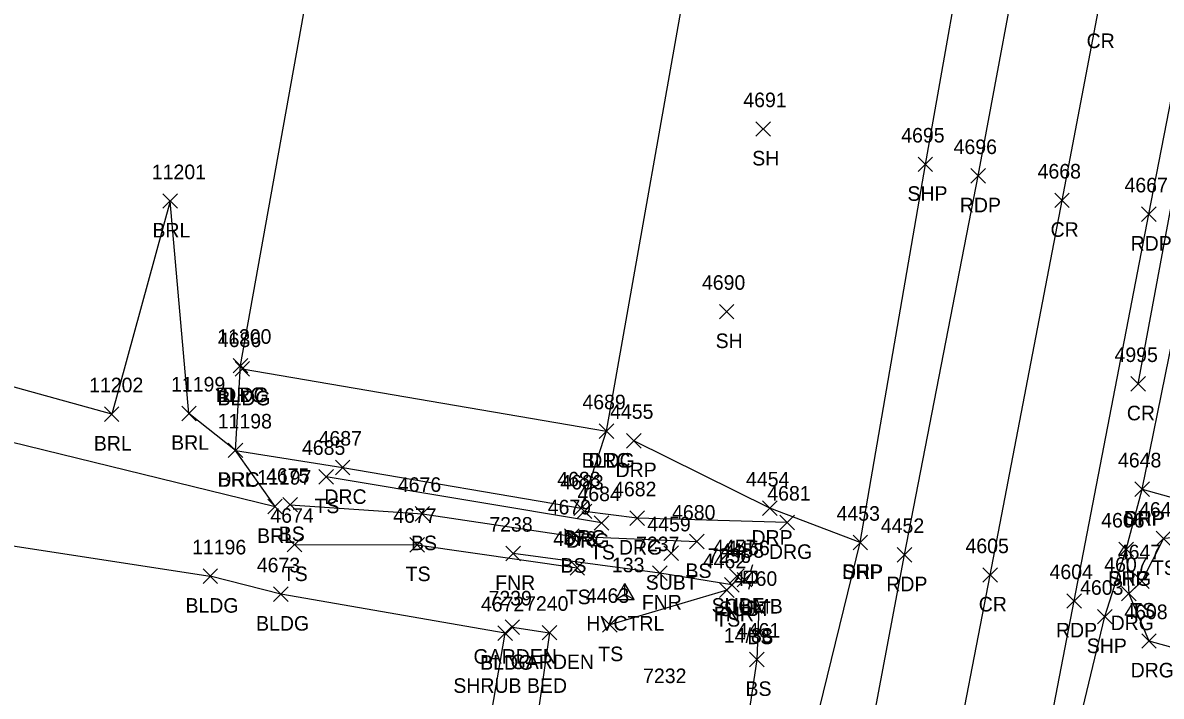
# Model space of a CAD drawing. Extents: x 1769141 to 1770911, y 735471 to 741449.
# Drawn here: x 1770544 to 1770700.3, y 739110.1 to 739202.5 of the extents above; entities that cross this region are included whole.
import ezdxf

# ---------------------------------------------------------------- set-up
doc = ezdxf.new("R2010")
doc.units = 0
for name, color, linetype in [('C_A', 7, 'Continuous'), ('C_I', 7, 'Continuous'), ('CPSM', 7, 'Continuous'), ('L_A', 7, 'Continuous'), ('L_C', 7, 'Continuous'), ('L_I', 7, 'Continuous'), ('L_TIC', 7, 'Continuous'), ('LABL', 7, 'Continuous'), ('LAPB', 7, 'Continuous'), ('LBC', 7, 'Continuous'), ('LELB', 7, 'Continuous'), ('LFNC', 7, 'Continuous'), ('P_A', 7, 'Continuous'), ('P_I', 7, 'Continuous'), ('P_TIC', 7, 'Continuous'), ('PET', 7, 'Continuous'), ('PRC', 7, 'Continuous'), ('PSP', 7, 'Continuous'), ('R_A', 7, 'Continuous'), ('R_I', 7, 'Continuous'), ('R_TIC', 7, 'Continuous'), ('RDG', 7, 'Continuous'), ('RDP', 7, 'Continuous'), ('U_A', 7, 'Continuous'), ('U_C', 7, 'Continuous'), ('U_I', 7, 'Continuous'), ('U_TIC', 7, 'Continuous'), ('UP', 7, 'Continuous')]:
    doc.layers.add(name, color=color, linetype=linetype)

msp = doc.modelspace()

# ---------------------------------------------------------------- linework, layer by layer
at = {"layer": 'CPSM'}
for p, q in [((1770625.38, 739123.34), (1770626.63, 739125.51)), ((1770627.88, 739123.34), (1770626.63, 739125.51)), ((1770626.63, 739124.06), (1770626.63, 739125.51)), ((1770625.38, 739123.34), (1770626.63, 739124.06)), ((1770626.63, 739124.06), (1770626.63, 739124.06)), ((1770626.63, 739124.06), (1770627.88, 739123.34)), ((1770625.38, 739123.34), (1770627.88, 739123.34))]:
    msp.add_line(p, q, dxfattribs=at)
at = {"layer": 'L_TIC'}
for points in [[(1770644.62, 739186.88), (1770646.62, 739188.88)], [(1770646.62, 739186.88), (1770644.62, 739188.88)], [(1770563.21, 739177), (1770565.21, 739179)], [(1770565.21, 739177), (1770563.21, 739179)], [(1770639.6, 739161.82), (1770641.6, 739163.82)], [(1770641.6, 739161.82), (1770639.6, 739163.82)], [(1770572.85, 739154.41), (1770574.85, 739156.41)], [(1770574.85, 739154.41), (1770572.85, 739156.41)], [(1770573.1, 739153.96), (1770575.1, 739155.96)], [(1770575.1, 739153.96), (1770573.1, 739155.96)], [(1770555.17, 739147.76), (1770557.17, 739149.76)], [(1770557.17, 739147.76), (1770555.17, 739149.76)], [(1770565.78, 739147.86), (1770567.78, 739149.86)], [(1770567.78, 739147.86), (1770565.78, 739149.86)], [(1770623.1, 739145.42), (1770625.1, 739147.42)], [(1770625.1, 739145.42), (1770623.1, 739147.42)], [(1770572.18, 739142.79), (1770574.18, 739144.79)], [(1770574.18, 739142.79), (1770572.18, 739144.79)], [(1770584.6, 739139.17), (1770586.6, 739141.17)], [(1770586.6, 739139.17), (1770584.6, 739141.17)], [(1770577.59, 739135.08), (1770579.59, 739137.08)], [(1770579.59, 739135.08), (1770577.59, 739137.08)], [(1770579.67, 739135.33), (1770581.67, 739137.33)], [(1770581.67, 739135.33), (1770579.67, 739137.33)], [(1770597.82, 739134.09), (1770599.82, 739136.09)], [(1770599.82, 739134.09), (1770597.82, 739136.09)], [(1770622.42, 739132.82), (1770624.42, 739134.82)], [(1770624.42, 739132.82), (1770622.42, 739134.82)], [(1770618.34, 739131), (1770620.34, 739133)], [(1770620.34, 739131), (1770618.34, 739133)], [(1770580.25, 739129.85), (1770582.25, 739131.85)], [(1770582.25, 739129.85), (1770580.25, 739131.85)], [(1770597.12, 739129.84), (1770599.12, 739131.84)], [(1770599.12, 739129.84), (1770597.12, 739131.84)], [(1770635.5, 739130.28), (1770637.5, 739132.28)], [(1770637.5, 739130.28), (1770635.5, 739132.28)], [(1770699.56, 739130.68), (1770701.56, 739132.68)], [(1770701.56, 739130.68), (1770699.56, 739132.68)], [(1770610.27, 739128.63), (1770612.27, 739130.63)], [(1770612.27, 739128.63), (1770610.27, 739130.63)], [(1770619.09, 739126.68), (1770621.09, 739128.68)], [(1770621.09, 739126.68), (1770619.09, 739128.68)], [(1770568.71, 739125.51), (1770570.71, 739127.51)], [(1770570.71, 739125.51), (1770568.71, 739127.51)], [(1770630.41, 739125.95), (1770632.41, 739127.95)], [(1770632.41, 739125.95), (1770630.41, 739127.95)], [(1770696.6, 739124.84), (1770698.6, 739126.84)], [(1770698.6, 739124.84), (1770696.6, 739126.84)], [(1770639.63, 739123.6), (1770641.63, 739125.6)], [(1770641.63, 739123.6), (1770639.63, 739125.6)], [(1770640.31, 739124.34), (1770642.31, 739126.34)], [(1770642.31, 739124.34), (1770640.31, 739126.34)], [(1770578.4, 739123.05), (1770580.4, 739125.05)], [(1770580.4, 739123.05), (1770578.4, 739125.05)], [(1770643.99, 739121.19), (1770645.99, 739123.19)], [(1770645.99, 739121.19), (1770643.99, 739123.19)], [(1770610.17, 739118.51), (1770612.17, 739120.51)], [(1770612.17, 739118.51), (1770610.17, 739120.51)], [(1770623.56, 739118.86), (1770625.56, 739120.86)], [(1770625.56, 739118.86), (1770623.56, 739120.86)], [(1770609.17, 739117.69), (1770611.17, 739119.69)], [(1770611.17, 739117.69), (1770609.17, 739119.69)], [(1770615.27, 739117.77), (1770617.27, 739119.77)], [(1770617.27, 739117.77), (1770615.27, 739119.77)], [(1770643.74, 739114.09), (1770645.74, 739116.09)], [(1770645.74, 739114.09), (1770643.74, 739116.09)]]:
    msp.add_lwpolyline(points, dxfattribs=at)
at = {"layer": 'LABL'}
msp.add_lwpolyline([(1770441.96, 739162.33), (1770469.81, 739159.13), (1770515.04, 739151.64), (1770578.59, 739136.08), (1770573.18, 739143.79), (1770566.78, 739148.86), (1770564.21, 739178), (1770556.17, 739148.76), (1770514.27, 739160.33), (1770491.95, 739168.25), (1770497.95, 739184.72), (1770494.6, 739214.31), (1770521.15, 739249.93), (1770518.29, 739263.72), (1770491.54, 739293.3), (1770502.98, 739308.86), (1770530, 739313.79), (1770577.24, 739315.63)], dxfattribs=at)
at = {"layer": 'LAPB'}
msp.add_lwpolyline([(1770611.17, 739119.51), (1770616.27, 739118.77), (1770612.48, 739092.13), (1770615.42, 739085.4), (1770615.54, 739081.74), (1770613.21, 739078.06), (1770609.42, 739073.07), (1770604.05, 739047.3), (1770600.98, 739045.04)], dxfattribs=at)
at = {"layer": 'LBC'}
for points in [[(1770573.85, 739155.41), (1770586.41, 739225.24), (1770603.49, 739222.31)], [(1770574.1, 739154.96), (1770624.1, 739146.42), (1770636.5, 739216.45), (1770635.32, 739216.77), (1770614.81, 739220.39)], [(1770470.78, 739071.43), (1770425.79, 739079.17), (1770429.94, 739104.48), (1770430.84, 739109.67), (1770432.01, 739116.44), (1770434.81, 739132.88), (1770436.49, 739142.52), (1770437.54, 739148.42), (1770478.19, 739141.47), (1770530.05, 739132.59), (1770569.71, 739126.51)], [(1770579.4, 739124.05), (1770569.71, 739126.51)], [(1770569.66, 739054.37), (1770598.36, 739049.65), (1770610.17, 739118.69), (1770579.4, 739124.05)]]:
    msp.add_lwpolyline(points, dxfattribs=at)
at = {"layer": 'LELB'}
for points in [[(1770623.42, 739133.82), (1770585.6, 739140.17)], [(1770580.67, 739136.33), (1770598.82, 739135.09), (1770619.34, 739132), (1770636.5, 739131.28)], [(1770706.38, 739132.1), (1770700.56, 739131.68), (1770697.6, 739125.84)], [(1770581.25, 739130.85), (1770598.12, 739130.84), (1770620.09, 739127.68)], [(1770640.63, 739124.6), (1770624.56, 739119.86)], [(1770644.99, 739122.19), (1770644.74, 739115.09), (1770639.59, 739080.75)]]:
    msp.add_lwpolyline(points, dxfattribs=at)
at = {"layer": 'LFNC'}
msp.add_lwpolyline([(1770641.31, 739125.34), (1770631.41, 739126.95), (1770611.27, 739129.63)], dxfattribs=at)
at = {"layer": 'P_TIC'}
for points in [[(1770666.87, 739182.03), (1770668.87, 739184.03)], [(1770668.87, 739182.03), (1770666.87, 739184.03)], [(1770674.11, 739180.45), (1770676.11, 739182.45)], [(1770676.11, 739180.45), (1770674.11, 739182.45)], [(1770685.63, 739177.09), (1770687.63, 739179.09)], [(1770687.63, 739177.09), (1770685.63, 739179.09)], [(1770697.56, 739175.19), (1770699.56, 739177.19)], [(1770699.56, 739175.19), (1770697.56, 739177.19)], [(1770696.1, 739151.91), (1770698.1, 739153.91)], [(1770698.1, 739151.91), (1770696.1, 739153.91)], [(1770696.63, 739137.45), (1770698.63, 739139.45)], [(1770698.63, 739137.45), (1770696.63, 739139.45)], [(1770657.94, 739130.13), (1770659.94, 739132.13)], [(1770659.94, 739130.13), (1770657.94, 739132.13)], [(1770664.02, 739128.45), (1770666.02, 739130.45)], [(1770666.02, 739128.45), (1770664.02, 739130.45)], [(1770694.45, 739129.2), (1770696.45, 739131.2)], [(1770696.45, 739129.2), (1770694.45, 739131.2)], [(1770675.76, 739125.68), (1770677.76, 739127.68)], [(1770677.76, 739125.68), (1770675.76, 739127.68)], [(1770687.31, 739122.12), (1770689.31, 739124.12)], [(1770689.31, 739122.12), (1770687.31, 739124.12)], [(1770691.5, 739119.97), (1770693.5, 739121.97)], [(1770693.5, 739119.97), (1770691.5, 739121.97)]]:
    msp.add_lwpolyline(points, dxfattribs=at)
at = {"layer": 'PET'}
for points in [[(1770643.72, 739017.75), (1770651.2, 739057.47), (1770658.5, 739094.98), (1770665.02, 739129.45), (1770675.11, 739181.45), (1770682.12, 739218.99), (1770692.6, 739291.08), (1770695.62, 739331.46), (1770695.65, 739368.89), (1770690.9, 739425.2), (1770684.05, 739463.28), (1770673.24, 739502.8), (1770654.91, 739557.34), (1770639.81, 739599.06), (1770627.38, 739632.77), (1770614.19, 739668.43), (1770600.57, 739704.87), (1770588.51, 739738.1), (1770569.64, 739788.57), (1770552.61, 739834.73), (1770526.99, 739903.96), (1770508.61, 739952.73)], [(1770664.31, 738997.45), (1770673.48, 739046.36), (1770688.31, 739123.12), (1770698.56, 739176.19), (1770703.43, 739201.32), (1770708.53, 739230.07), (1770714.77, 739271.31), (1770718.8, 739310.46), (1770719.91, 739376.99), (1770716.57, 739419.69), (1770708.47, 739465.39), (1770696.42, 739509.78), (1770680.97, 739557.62), (1770661.26, 739610.33), (1770641.75, 739663.52), (1770622.18, 739716), (1770602.15, 739769.89), (1770585.74, 739814.52), (1770568.14, 739861.61), (1770553.27, 739901.7), (1770537.83, 739943.38)]]:
    msp.add_lwpolyline(points, dxfattribs=at)
at = {"layer": 'PRC'}
for points in [[(1770652.79, 739000.55), (1770661.76, 739049.09), (1770676.76, 739126.68), (1770686.63, 739178.09), (1770691.58, 739203.99), (1770696.85, 739232.92), (1770702.89, 739272.83), (1770707.26, 739312.83), (1770707.84, 739376.22), (1770704.25, 739418.4), (1770696.6, 739463.84), (1770684.34, 739507.25), (1770668.92, 739555.36), (1770649.82, 739606.94), (1770630.97, 739657.66), (1770610.69, 739712.41), (1770591.34, 739764.72), (1770574.45, 739810.22), (1770556.28, 739859.56), (1770544.53, 739890.8), (1770526.88, 739938.69)], [(1770697.1, 739152.91), (1770703.6, 739187.83), (1770710.77, 739229.65), (1770717.49, 739270.05), (1770721, 739310.37), (1770722.67, 739382.07)]]:
    msp.add_lwpolyline(points, dxfattribs=at)
at = {"layer": 'PSP'}
for points in [[(1770673.18, 739030.96), (1770682.05, 739077.34), (1770692.5, 739120.97), (1770695.45, 739130.2), (1770697.63, 739138.45), (1770705.03, 739174.85), (1770710.86, 739199.97), (1770715.93, 739228.68), (1770722.76, 739270.72), (1770724.6, 739284.03), (1770727.29, 739320.8), (1770728.38, 739342.71), (1770726.96, 739384.23), (1770723.73, 739420.13), (1770715.24, 739467.3), (1770704.32, 739510.94), (1770687.59, 739558.7)], [(1770635.84, 739018.16), (1770643.49, 739059.41), (1770650.52, 739096.81), (1770658.94, 739131.13), (1770667.87, 739183.03), (1770674.73, 739221.57), (1770685.36, 739291.6), (1770687.18, 739315.35), (1770689.77, 739319.95), (1770690.35, 739333), (1770690.31, 739368.57), (1770685.41, 739425.07), (1770677.9, 739461.78), (1770666.95, 739501.48)]]:
    msp.add_lwpolyline(points, dxfattribs=at)
at = {"layer": 'R_TIC'}
for points in [[(1770572.85, 739154.41), (1770574.85, 739156.41)], [(1770574.85, 739154.41), (1770572.85, 739156.41)], [(1770623.1, 739145.42), (1770625.1, 739147.42)], [(1770625.1, 739145.42), (1770623.1, 739147.42)], [(1770626.85, 739144.11), (1770628.85, 739146.11)], [(1770628.85, 739144.11), (1770626.85, 739146.11)], [(1770572.18, 739142.79), (1770574.18, 739144.79)], [(1770574.18, 739142.79), (1770572.18, 739144.79)], [(1770586.88, 739140.44), (1770588.88, 739142.44)], [(1770588.88, 739140.44), (1770586.88, 739142.44)], [(1770696.63, 739137.45), (1770698.63, 739139.45)], [(1770698.63, 739137.45), (1770696.63, 739139.45)], [(1770619.63, 739134.84), (1770621.63, 739136.84)], [(1770621.63, 739134.84), (1770619.63, 739136.84)], [(1770620.07, 739134.42), (1770622.07, 739136.42)], [(1770622.07, 739134.42), (1770620.07, 739136.42)], [(1770645.51, 739134.84), (1770647.51, 739136.84)], [(1770647.51, 739134.84), (1770645.51, 739136.84)], [(1770627.31, 739133.48), (1770629.31, 739135.48)], [(1770629.31, 739133.48), (1770627.31, 739135.48)], [(1770647.91, 739132.89), (1770649.91, 739134.89)], [(1770649.91, 739132.89), (1770647.91, 739134.89)], [(1770657.94, 739130.13), (1770659.94, 739132.13)], [(1770659.94, 739130.13), (1770657.94, 739132.13)], [(1770694.45, 739129.2), (1770696.45, 739131.2)], [(1770696.45, 739129.2), (1770694.45, 739131.2)], [(1770694.82, 739123.12), (1770696.82, 739125.12)], [(1770696.82, 739123.12), (1770694.82, 739125.12)], [(1770697.57, 739116.63), (1770699.57, 739118.63)], [(1770699.57, 739116.63), (1770697.57, 739118.63)]]:
    msp.add_lwpolyline(points, dxfattribs=at)
at = {"layer": 'RDG'}
for points in [[(1770648.91, 739133.89), (1770628.31, 739134.48), (1770621.07, 739135.42)], [(1770695.45, 739130.2), (1770695.82, 739124.12), (1770698.57, 739117.63), (1770712.11, 739113.88), (1770714.62, 739103.92), (1770715.04, 739093.09), (1770722.5, 739090.3), (1770754.46, 739084.75)]]:
    msp.add_lwpolyline(points, dxfattribs=at)
at = {"layer": 'RDP'}
for points in [[(1770573.18, 739143.79), (1770573.85, 739155.41)], [(1770587.88, 739141.44), (1770620.63, 739135.84), (1770624.1, 739146.42)], [(1770658.94, 739131.13), (1770646.51, 739135.84), (1770627.85, 739145.11)], [(1770573.18, 739143.79), (1770587.88, 739141.44)], [(1770697.63, 739138.45), (1770711.58, 739134.56), (1770719.99, 739132.6)]]:
    msp.add_lwpolyline(points, dxfattribs=at)
at = {"layer": 'U_TIC'}
for points in [[(1770631.98, 739128.67), (1770633.98, 739130.67)], [(1770633.98, 739128.67), (1770631.98, 739130.67)], [(1770640.99, 739125.51), (1770642.99, 739127.51)], [(1770642.99, 739125.51), (1770640.99, 739127.51)], [(1770642.04, 739125.05), (1770644.04, 739127.05)], [(1770644.04, 739125.05), (1770642.04, 739127.05)]]:
    msp.add_lwpolyline(points, dxfattribs=at)
at = {"layer": 'UP'}
for p, q in [((1770643.05, 739125.57), (1770643.05, 739127.23)), ((1770643.05, 739127.23), (1770644.71, 739127.23)), ((1770644.13, 739128.07), (1770643.88, 739127.23)), ((1770644.71, 739127.23), (1770644.71, 739125.57)), ((1770644.71, 739125.57), (1770643.05, 739125.57)), ((1770643.63, 739124.73), (1770643.88, 739125.57)), ((1770643.88, 739126.4), (1770643.88, 739126.4))]:
    msp.add_line(p, q, dxfattribs=at)
msp.add_circle((1770643.88, 739126.4), 0.833, dxfattribs=at)

# ---------------------------------------------------------------- texts
at = {"layer": 'C_A'}
msp.add_text('HVCTRL', height=2, dxfattribs=at).set_placement((1770621.33, 739119.06))
at = {"layer": 'C_I'}
msp.add_text('133', height=2, dxfattribs=at).set_placement((1770624.84, 739127.06))
at = {"layer": 'L_A'}
for s, p in [('SH', (1770644.1, 739182.88)), ('BRL', (1770561.76, 739173)), ('SH', (1770639.08, 739157.82)), ('BLDG', (1770570.44, 739150.41)), ('BLDG', (1770570.7, 739149.96)), ('BRL', (1770553.72, 739143.76)), ('BRL', (1770564.33, 739143.86)), ('BLDG', (1770620.69, 739141.42)), ('BRL', (1770570.73, 739138.79)), ('TS', (1770584.01, 739135.17)), ('BRL', (1770576.13, 739131.08)), ('BS', (1770579.11, 739131.33)), ('BS', (1770597.26, 739130.09)), ('TS', (1770621.83, 739128.82)), ('BS', (1770617.78, 739127)), ('BS', (1770634.94, 739126.28)), ('TS', (1770698.97, 739126.68)), ('TS', (1770579.66, 739125.85)), ('TS', (1770596.53, 739125.84)), ('FNR', (1770608.81, 739124.63)), ('TS', (1770618.5, 739122.68)), ('FNR', (1770628.94, 739121.95)), ('BLDG', (1770566.3, 739121.51)), ('FNR', (1770638.84, 739120.34)), ('TS', (1770696.01, 739120.84)), ('BLDG', (1770575.99, 739119.05)), ('TS', (1770639.04, 739119.6)), ('BS', (1770643.43, 739117.19)), ('GARDEN', (1770605.84, 739114.51)), ('GARDEN', (1770610.94, 739113.77)), ('TS', (1770622.97, 739114.86)), ('BLDG', (1770606.76, 739113.69)), ('BS', (1770643.18, 739110.09))]:
    msp.add_text(s, height=2, dxfattribs=at).set_placement(p)
at = {"layer": 'L_C'}
msp.add_text('SHRUB BED', height=2, dxfattribs=at).set_placement((1770603.07, 739110.51))
at = {"layer": 'L_I'}
for s, p in [('4691', (1770642.88, 739190.88)), ('11201', (1770561.68, 739181)), ('4690', (1770637.2, 739165.82)), ('4686', (1770570.74, 739157.96)), ('11200', (1770570.66, 739158.41)), ('11202', (1770553.07, 739151.76)), ('11199', (1770564.32, 739151.86)), ('4689', (1770620.79, 739149.42)), ('11198', (1770570.73, 739146.79)), ('4685', (1770582.29, 739143.17)), ('11197', (1770576.13, 739139.08)), ('4675', (1770577.36, 739139.33)), ('4676', (1770595.45, 739138.09)), ('4684', (1770620.11, 739136.82)), ('4679', (1770616.03, 739135)), ('4680', (1770633.1, 739134.28)), ('4646', (1770697.2, 739134.68)), ('4674', (1770577.95, 739133.85)), ('4677', (1770594.81, 739133.84)), ('7238', (1770608.01, 739132.63)), ('11196', (1770567.2, 739129.51)), ('4678', (1770616.78, 739130.68)), ('7237', (1770628.15, 739129.95)), ('7236', (1770637.99, 739128.34)), ('4647', (1770694.29, 739128.84)), ('4673', (1770576.09, 739127.05)), ('4462', (1770637.32, 739127.6)), ('4460', (1770641.59, 739125.19)), ('4672', (1770606.86, 739121.69)), ('7239', (1770607.9, 739122.51)), ('7240', (1770612.92, 739121.77)), ('4463', (1770621.26, 739122.86)), ('4461', (1770642, 739118.09)), ('7232', (1770629.12, 739111.85)), ('7232', (1770629.12, 739111.85))]:
    msp.add_text(s, height=2, dxfattribs=at).set_placement(p)
at = {"layer": 'P_A'}
for s, p in [('CR', (1770690.01, 739198.99)), ('SHP', (1770665.41, 739178.03)), ('RDP', (1770672.6, 739176.45)), ('CR', (1770685.06, 739173.09)), ('RDP', (1770696.05, 739171.19)), ('CR', (1770695.53, 739147.91)), ('SHP', (1770695.17, 739133.45)), ('SHP', (1770656.48, 739126.13)), ('SHP', (1770692.99, 739125.2)), ('RDP', (1770662.51, 739124.45)), ('CR', (1770675.2, 739121.68)), ('RDP', (1770685.8, 739118.12)), ('SHP', (1770690.03, 739115.97))]:
    msp.add_text(s, height=2, dxfattribs=at).set_placement(p)
at = {"layer": 'P_I'}
for s, p in [('4695', (1770664.56, 739186.03)), ('4696', (1770671.75, 739184.45)), ('4668', (1770683.28, 739181.09)), ('4667', (1770695.21, 739179.19)), ('4995', (1770693.84, 739155.91)), ('4648', (1770694.32, 739141.45)), ('4453', (1770655.68, 739134.13)), ('4606', (1770692.01, 739133.2)), ('4452', (1770661.76, 739132.45)), ('4605', (1770673.38, 739129.68)), ('4604', (1770684.92, 739126.12)), ('4603', (1770689.11, 739123.97))]:
    msp.add_text(s, height=2, dxfattribs=at).set_placement(p)
at = {"layer": 'R_A'}
for s, p in [('DRC', (1770571.34, 739150.41)), ('DRC', (1770621.59, 739141.42)), ('DRC', (1770570.67, 739138.79)), ('DRP', (1770625.34, 739140.11)), ('DRC', (1770585.37, 739136.44)), ('DRP', (1770695.12, 739133.45)), ('DRC', (1770618.12, 739130.84)), ('DRG', (1770618.56, 739130.42)), ('DRG', (1770625.8, 739129.48)), ('DRP', (1770644, 739130.84)), ('DRG', (1770646.4, 739128.89)), ('DRP', (1770656.43, 739126.13)), ('DRG', (1770692.94, 739125.2)), ('DRG', (1770693.31, 739119.12)), ('DRG', (1770696.05, 739112.63))]:
    msp.add_text(s, height=2, dxfattribs=at).set_placement(p)
at = {"layer": 'R_I'}
for s, p in [('11200', (1770570.66, 739158.41)), ('4689', (1770620.79, 739149.42)), ('11198', (1770570.73, 739146.79)), ('4455', (1770624.59, 739148.11)), ('4687', (1770584.57, 739144.44)), ('4648', (1770694.32, 739141.45)), ('4688', (1770617.33, 739138.84)), ('4454', (1770643.25, 739138.84)), ('4683', (1770617.76, 739138.42)), ('4682', (1770625, 739137.48)), ('4681', (1770646.17, 739136.89)), ('4453', (1770655.68, 739134.13)), ('4606', (1770692.01, 739133.2)), ('4607', (1770692.43, 739127.12)), ('4608', (1770695.18, 739120.63))]:
    msp.add_text(s, height=2, dxfattribs=at).set_placement(p)
at = {"layer": 'U_A'}
for s, p in [('SUBT', (1770629.48, 739124.67)), ('SUBE', (1770638.53, 739121.51)), ('SUBT', (1770639.53, 739121.05)), ('COMB', (1770640.27, 739121.4))]:
    msp.add_text(s, height=2, dxfattribs=at).set_placement(p)
at = {"layer": 'U_C'}
msp.add_text('14/88', height=2, dxfattribs=at).set_placement((1770640.21, 739117.4))
at = {"layer": 'U_I'}
for s, p in [('4459', (1770629.71, 739132.67)), ('4457', (1770638.73, 739129.51)), ('4456', (1770640.56, 739129.4)), ('4458', (1770639.78, 739129.05))]:
    msp.add_text(s, height=2, dxfattribs=at).set_placement(p)

doc.saveas('drawing.dxf')
